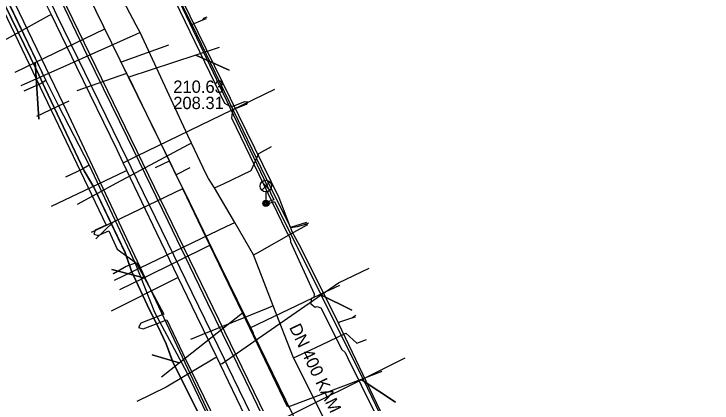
# Model space of a CAD drawing. Extents: x -595540 to -593988, y -1160850 to -1159202.
# Drawn here: x -595477.48 to -595432.31, y -1160125.79 to -1160100.59 of the extents above; entities that cross this region are included whole.
import ezdxf

# ---------------------------------------------------------------- set-up
doc = ezdxf.new("R2010")
doc.units = 0
for name, color, linetype in [('BKOM-ODVODNENI_trasa sítě', 7, 'Continuous'), ('BVK-JEDNOTNA_popisy', 7, 'Continuous'), ('BVK-JEDNOTNA_trasa sítě', 7, 'Continuous'), ('BVK-KANALIZACE_ vyřazená trasa sítě', 7, 'Continuous'), ('BVK-VODOVOD_trasa sítě', 7, 'Continuous'), ('BVK-VODOVOD_trasa zrušené sítě', 7, 'Continuous'), ('CETIN_kabel podzemní', 7, 'Continuous'), ('DESTOVA_trasa neprovozované sítě', 7, 'Continuous'), ('DSP-DESTOVA-BVK_trasa podzemní sítě', 7, 'Continuous'), ('DSP-JEDNOTNA-BVK_trasa sítě', 7, 'Continuous'), ('DSP-SDEL-VODAFONE_kabel', 7, 'Continuous'), ('EON-NN_kabel', 7, 'Continuous'), ('EON-SDEL_kabel', 7, 'Continuous'), ('INNOGY-STL_trasa sítě', 7, 'Continuous'), ('JEDNOTNA_trasa neprovozované sítě', 7, 'Continuous'), ('QUANTCOM_kabel', 7, 'Continuous'), ('TSB_kabel VO', 7, 'Continuous'), ('TSB_lampy VO', 7, 'Continuous')]:
    doc.layers.add(name, color=color, linetype=linetype)

msp = doc.modelspace()

# ---------------------------------------------------------------- linework, layer by layer
at = {"layer": 'BKOM-ODVODNENI_trasa sítě'}
for points in [[(-595467.47, -1160102.61), (-595470.533, -1160103.718)], [(-595473.38, -1160105.56), (-595470.186, -1160104.425)]]:
    msp.add_lwpolyline(points, dxfattribs=at)
at = {"layer": 'BVK-JEDNOTNA_popisy'}
msp.add_line((-595467.172, -1160105.829), (-595467.172, -1160105.829), dxfattribs=at)
at = {"layer": 'BVK-JEDNOTNA_trasa sítě'}
for points in [[(-595468.57, -1160107.72), (-595470.055, -1160104.692), (-595470.145, -1160104.509), (-595470.186, -1160104.425), (-595470.273, -1160104.248), (-595470.533, -1160103.718), (-595470.687, -1160103.404), (-595471.591, -1160101.561), (-595471.66, -1160101.42), (-595473.161, -1160098.361)], [(-595459.771, -1160126.025), (-595462.214, -1160120.942), (-595462.232, -1160120.906), (-595462.669, -1160119.995), (-595462.694, -1160119.943), (-595464.795, -1160115.573), (-595464.801, -1160115.561), (-595466.555, -1160111.911), (-595466.561, -1160111.9), (-595466.993, -1160111.001), (-595467.422, -1160110.108), (-595468.57, -1160107.72)]]:
    msp.add_lwpolyline(points, dxfattribs=at)
at = {"layer": 'BVK-KANALIZACE_ vyřazená trasa sítě'}
for points in [[(-595468.306, -1160108.288), (-595470.063, -1160104.695), (-595471.68, -1160101.389), (-595473.239, -1160098.2), (-595477.022, -1160090.465), (-595477.364, -1160089.764), (-595477.932, -1160088.603), (-595478.275, -1160087.902), (-595482.057, -1160080.167), (-595483.617, -1160076.978), (-595485.234, -1160073.672), (-595486.991, -1160070.079)], [(-595448.653, -1160148.681), (-595449.441, -1160147.062), (-595449.996, -1160145.92), (-595450.211, -1160145.48), (-595451.317, -1160143.205), (-595452.779, -1160140.201), (-595454.271, -1160137.135), (-595455.303, -1160135.013), (-595456.524, -1160132.504), (-595459.162, -1160127.082), (-595459.473, -1160126.443), (-595461.975, -1160121.3), (-595461.988, -1160121.273), (-595464.583, -1160115.941), (-595466.433, -1160112.137), (-595466.827, -1160111.328), (-595468.306, -1160108.288)]]:
    msp.add_lwpolyline(points, dxfattribs=at)
at = {"layer": 'BVK-VODOVOD_trasa sítě'}
for points in [[(-595432.35, -1160186.15), (-595436.14, -1160178.35), (-595438.77, -1160172.96), (-595441.39, -1160167.55), (-595443.98, -1160162.11), (-595446.63, -1160156.7), (-595447.49, -1160154.95), (-595449.25, -1160151.35), (-595451.92, -1160145.96), (-595454.59, -1160140.54), (-595457.24, -1160135.16), (-595459.89, -1160129.76), (-595462.5, -1160124.33), (-595464.94, -1160119.35), (-595467.51, -1160114.01), (-595470.12, -1160108.63), (-595472.74, -1160103.26), (-595475.36, -1160097.79)], [(-595461.97, -1160127.77), (-595463.05, -1160125.52), (-595464.13, -1160123.28), (-595464.35, -1160122.82), (-595465.64, -1160120.16), (-595466.85, -1160117.66), (-595468.24, -1160114.78), (-595470.18, -1160110.72), (-595470.42, -1160110.23), (-595470.81, -1160109.4), (-595473.4, -1160104.05), (-595475.06, -1160100.64), (-595475.35, -1160100.04)], [(-595475.06, -1160100.64), (-595475.2, -1160100.7), (-595478.31, -1160102.42), (-595479.901, -1160103.176)], [(-595470.42, -1160110.23), (-595470.28, -1160110.16), (-595469.55, -1160109.807), (-595460.59, -1160105.464)], [(-595470.18, -1160110.72), (-595470.31, -1160110.79), (-595475.076, -1160113.062)], [(-595464.13, -1160123.28), (-595464, -1160123.22), (-595463.287, -1160122.724), (-595456.48, -1160118.01), (-595454.496, -1160117.044)], [(-595466.85, -1160117.66), (-595466.98, -1160117.72), (-595471.18, -1160119.836)], [(-595464.35, -1160122.82), (-595464.49, -1160122.89), (-595467.62, -1160124.77), (-595469.524, -1160125.694)], [(-595461.97, -1160127.77), (-595461.83, -1160127.7), (-595461.067, -1160127.316), (-595452.158, -1160122.86)]]:
    msp.add_lwpolyline(points, dxfattribs=at)
at = {"layer": 'BVK-VODOVOD_trasa zrušené sítě'}
for points in [[(-595432.31, -1160186.156), (-595433.192, -1160184.263), (-595524.778, -1159995.735)], [(-595433.868, -1160186.917), (-595436.928, -1160178.378), (-595438.283, -1160175.587), (-595445.031, -1160161.702), (-595447.757, -1160156.094), (-595448.452, -1160154.647), (-595451.652, -1160148.101), (-595452.425, -1160146.503), (-595453.105, -1160145.087), (-595455.53, -1160140.098), (-595457.083, -1160136.904), (-595458.029, -1160134.953), (-595459.068, -1160132.82), (-595461.169, -1160128.488), (-595461.37, -1160128.082), (-595463.662, -1160123.371), (-595463.864, -1160122.947), (-595466.366, -1160117.8), (-595469.881, -1160110.569), (-595470.158, -1160110.002), (-595474.698, -1160100.674), (-595474.984, -1160100.071)]]:
    msp.add_lwpolyline(points, dxfattribs=at)
at = {"layer": 'CETIN_kabel podzemní'}
for points in [[(-595486.03, -1160082.06), (-595474.29, -1160106.41)], [(-595465.96, -1160101.28), (-595467.1, -1160098.96), (-595469.49, -1160094.09)], [(-595460.31, -1160112.5), (-595469.22, -1160094.29)], [(-595480.08, -1160095.17), (-595475.41, -1160104.91)], [(-595465.96, -1160101.28), (-595465.25, -1160100.98), (-595465.01, -1160100.88)], [(-595465.96, -1160101.28), (-595461.18, -1160111.2), (-595459.58, -1160114.43)], [(-595475.41, -1160104.91), (-595475.71, -1160105.1), (-595476.8, -1160105.58)], [(-595475.41, -1160104.91), (-595474.6, -1160106.55), (-595472.61, -1160110.39)], [(-595474.29, -1160106.41), (-595476.01, -1160107.23)], [(-595474.29, -1160106.41), (-595463.85, -1160128.63)], [(-595472.61, -1160110.39), (-595473.09, -1160110.66), (-595474.1, -1160111.14)], [(-595472.61, -1160110.39), (-595469.64, -1160116.74)], [(-595459.58, -1160114.43), (-595460.31, -1160112.5)], [(-595458.55, -1160114.09), (-595459.58, -1160114.43)], [(-595459.58, -1160114.43), (-595459.14, -1160114.35), (-595458.74, -1160114.24), (-595458.5, -1160114.18)], [(-595459.58, -1160114.43), (-595459.5, -1160114.68), (-595459.03, -1160115.54), (-595456.49, -1160120.62)], [(-595469.64, -1160116.74), (-595470.21, -1160116.94), (-595471.04, -1160117.43)], [(-595469.64, -1160116.74), (-595468.39, -1160119.9), (-595466.3, -1160123.81), (-595465.01, -1160126.47)], [(-595456.49, -1160120.62), (-595456.39, -1160120.53), (-595455.61, -1160120.28), (-595455.39, -1160120.21)], [(-595453.78, -1160126.28), (-595456.49, -1160120.62)]]:
    msp.add_lwpolyline(points, dxfattribs=at)
at = {"layer": 'DESTOVA_trasa neprovozované sítě'}
for p, q in [((-595467.47, -1160102.61), (-595470.533, -1160103.718)), ((-595463.546, -1160104.23), (-595465.72, -1160103.27)), ((-595475.871, -1160107.407), (-595476.1, -1160103.74)), ((-595473.38, -1160105.56), (-595470.186, -1160104.425)), ((-595472.177, -1160115.16), (-595471.03, -1160114.05)), ((-595471.155, -1160117.151), (-595469.07, -1160117.67)), ((-595455.617, -1160119.784), (-595457.66, -1160118.76)), ((-595468.537, -1160122.661), (-595466.79, -1160123.19)), ((-595452.796, -1160125.725), (-595455.02, -1160124.26))]:
    msp.add_line(p, q, dxfattribs=at)
at = {"layer": 'DSP-DESTOVA-BVK_trasa podzemní sítě'}
for points in [[(-595467.47, -1160102.61), (-595470.533, -1160103.718)], [(-595473.38, -1160105.56), (-595470.186, -1160104.425)]]:
    msp.add_lwpolyline(points, dxfattribs=at)
at = {"layer": 'DSP-JEDNOTNA-BVK_trasa sítě'}
for p, q in [((-595465.72, -1160103.27), (-595463.546, -1160104.23)), ((-595476.1, -1160103.74), (-595475.871, -1160107.407)), ((-595471.03, -1160114.05), (-595472.177, -1160115.16)), ((-595469.07, -1160117.67), (-595471.155, -1160117.151)), ((-595457.66, -1160118.76), (-595455.617, -1160119.784)), ((-595466.79, -1160123.19), (-595468.537, -1160122.661)), ((-595455.02, -1160124.26), (-595452.796, -1160125.725))]:
    msp.add_line(p, q, dxfattribs=at)
at = {"layer": 'DSP-SDEL-VODAFONE_kabel'}
for p, q in [((-595480.08, -1160095.17), (-595475.41, -1160104.91)), ((-595474.6, -1160106.55), (-595473.915, -1160106.222)), ((-595472.61, -1160110.39), (-595469.64, -1160116.74))]:
    msp.add_line(p, q, dxfattribs=at)
for points in [[(-595465.96, -1160101.28), (-595467.1, -1160098.96), (-595469.5, -1160094.07)], [(-595480.08, -1160095.17), (-595475.41, -1160104.91), (-595474.6, -1160106.55), (-595472.61, -1160110.39), (-595469.64, -1160116.74), (-595468.39, -1160119.9), (-595466.3, -1160123.81), (-595465.01, -1160126.47), (-595463.85, -1160128.63), (-595460.34, -1160136.27), (-595459.62, -1160137.84), (-595459.1, -1160139.01), (-595458.85, -1160139.52), (-595455.14, -1160146.96), (-595453.48, -1160150.5), (-595451.48, -1160154.73)], [(-595465.96, -1160101.28), (-595465.25, -1160100.98), (-595465.14, -1160100.85), (-595464.968, -1160100.772)], [(-595465.96, -1160101.28), (-595461.18, -1160111.2), (-595459.58, -1160114.43)], [(-595475.41, -1160104.91), (-595475.71, -1160105.1), (-595476.843, -1160105.6)], [(-595475.41, -1160104.91), (-595474.6, -1160106.55)], [(-595474.6, -1160106.55), (-595472.61, -1160110.39)], [(-595472.61, -1160110.39), (-595473.09, -1160110.66), (-595474.148, -1160111.162)], [(-595459.58, -1160114.43), (-595459.14, -1160114.35), (-595458.74, -1160114.24), (-595458.391, -1160114.127)], [(-595459.58, -1160114.43), (-595459.5, -1160114.68), (-595459.03, -1160115.54), (-595456.49, -1160120.62)], [(-595469.64, -1160116.74), (-595470.21, -1160116.94), (-595470.8, -1160117.29), (-595471.083, -1160117.421)], [(-595469.64, -1160116.74), (-595468.39, -1160119.9), (-595466.3, -1160123.81), (-595465.01, -1160126.47)], [(-595456.49, -1160120.62), (-595456.39, -1160120.53), (-595455.61, -1160120.28), (-595455.355, -1160120.106)], [(-595451.62, -1160130.85), (-595451.97, -1160130.07), (-595453.784, -1160126.278), (-595456.49, -1160120.62)]]:
    msp.add_lwpolyline(points, dxfattribs=at)
at = {"layer": 'EON-NN_kabel'}
for points in [[(-595467.4, -1160099.04), (-595463.86, -1160106.38), (-595463.55, -1160106.54), (-595463.34, -1160106.568), (-595463.138, -1160106.507), (-595462.536, -1160106.262), (-595462.34, -1160106.29), (-595462.457, -1160106.446), (-595463.062, -1160106.693), (-595463.273, -1160106.787), (-595463.364, -1160106.99), (-595463.4, -1160107.31), (-595459.86, -1160114.65), (-595459.608, -1160115.113), (-595459.591, -1160115.352), (-595458.053, -1160118.716), (-595458.081, -1160118.947), (-595458.247, -1160119.028), (-595458.27, -1160119.37), (-595457.993, -1160119.572), (-595457.867, -1160119.526), (-595457.632, -1160119.619), (-595456.269, -1160122.325), (-595456.056, -1160122.524), (-595455.9, -1160122.83), (-595454.13, -1160126.43)], [(-595478.408, -1160099.879), (-595471.516, -1160114.27), (-595472.216, -1160114.587), (-595472.32, -1160114.85), (-595472.038, -1160114.942), (-595471.348, -1160114.632), (-595470.8, -1160115.82), (-595469.55, -1160116.74), (-595467.775, -1160120.033), (-595469.275, -1160120.619), (-595469.42, -1160120.89), (-595469.129, -1160120.991), (-595467.594, -1160120.392), (-595466.39, -1160122.95), (-595464.37, -1160127.06)]]:
    msp.add_lwpolyline(points, dxfattribs=at)
at = {"layer": 'EON-SDEL_kabel'}
msp.add_lwpolyline([(-595452.88, -1160152.441), (-595453.77, -1160150.781), (-595454.38, -1160149.691), (-595456.78, -1160144.601), (-595457.28, -1160143.421), (-595461.3, -1160135.111), (-595461.88, -1160133.971), (-595464.32, -1160128.871), (-595464.86, -1160127.781), (-595467.19, -1160123.131), (-595467.64, -1160121.961), (-595468.14, -1160120.851), (-595468.71, -1160119.751), (-595469.88, -1160117.251), (-595470.28, -1160116.051), (-595472.3, -1160111.811), (-595472.93, -1160110.761), (-595475.46, -1160105.421), (-595475.99, -1160104.251), (-595480.15, -1160095.771)], dxfattribs=at)
at = {"layer": 'INNOGY-STL_trasa sítě'}
for points in [[(-595444.486, -1160153.243), (-595448.866, -1160144.284), (-595450.337, -1160141.275), (-595450.829, -1160140.269), (-595450.833, -1160140.261), (-595451.926, -1160138.025), (-595455.173, -1160131.383), (-595455.208, -1160131.311), (-595456.773, -1160128.109), (-595457.876, -1160125.853), (-595459.386, -1160122.864), (-595460.698, -1160119.493), (-595461.981, -1160116.194), (-595463.197, -1160114.101), (-595464.497, -1160111.863), (-595464.897, -1160111.253), (-595465.051, -1160110.963), (-595466, -1160108.957), (-595466.224, -1160108.474), (-595469.322, -1160101.794), (-595469.565, -1160101.329), (-595472.049, -1160096.584)], [(-595469.322, -1160101.794), (-595469.6, -1160101.918), (-595473.886, -1160103.836), (-595477.033, -1160105.245)], [(-595466, -1160108.957), (-595466.202, -1160109.065), (-595470.846, -1160111.558), (-595473.391, -1160112.924)], [(-595464.497, -1160111.863), (-595463.91, -1160111.583), (-595462.133, -1160110.734), (-595461.639, -1160109.637), (-595460.822, -1160109.177)], [(-595470.974, -1160117.834), (-595463.695, -1160114.34), (-595463.197, -1160114.101)], [(-595461.981, -1160116.194), (-595461.731, -1160116.055), (-595459.362, -1160114.732), (-595458.454, -1160114.225)], [(-595460.698, -1160119.493), (-595461.162, -1160119.682), (-595465.329, -1160121.378), (-595466.053, -1160121.672)], [(-595459.386, -1160122.864), (-595458.596, -1160122.491), (-595457.577, -1160122.011), (-595455.997, -1160121.266), (-595455.286, -1160121.909), (-595454.677, -1160121.665)]]:
    msp.add_lwpolyline(points, dxfattribs=at)
at = {"layer": 'JEDNOTNA_trasa neprovozované sítě'}
for p, q in [((-595468.323, -1160110.542), (-595467.422, -1160110.108)), ((-595466.092, -1160110.567), (-595466.993, -1160111.001))]:
    msp.add_line(p, q, dxfattribs=at)
for points in [[(-595477.39, -1160104.362), (-595476.1, -1160103.74), (-595471.591, -1160101.561)], [(-595464.193, -1160102.768), (-595465.72, -1160103.27), (-595470.055, -1160104.692)], [(-595472.452, -1160114.734), (-595471.03, -1160114.05), (-595466.561, -1160111.9)], [(-595470.623, -1160118.433), (-595469.07, -1160117.67), (-595464.795, -1160115.573)], [(-595456.419, -1160118.167), (-595457.66, -1160118.76), (-595462.214, -1160120.942)], [(-595467.939, -1160124.099), (-595466.79, -1160123.19), (-595462.694, -1160119.943)], [(-595453.682, -1160123.75), (-595455.02, -1160124.26), (-595459.753, -1160126.061)]]:
    msp.add_lwpolyline(points, dxfattribs=at)
at = {"layer": 'QUANTCOM_kabel'}
msp.add_lwpolyline([(-595480.15, -1160095.77), (-595475.99, -1160104.25), (-595475.46, -1160105.42), (-595472.93, -1160110.76), (-595472.3, -1160111.81), (-595470.28, -1160116.05), (-595469.88, -1160117.25), (-595468.71, -1160119.75), (-595468.14, -1160120.85), (-595467.64, -1160121.96), (-595467.19, -1160123.13), (-595464.86, -1160127.78), (-595464.32, -1160128.87), (-595461.88, -1160133.97), (-595461.3, -1160135.11), (-595457.28, -1160143.42), (-595456.78, -1160144.6), (-595454.38, -1160149.69), (-595453.77, -1160150.78), (-595452.88, -1160152.44)], dxfattribs=at)
at = {"layer": 'TSB_kabel VO'}
msp.add_lwpolyline([(-595466.77, -1160099.81), (-595460.666, -1160112.635), (-595461.144, -1160112.786), (-595461.18, -1160112.86), (-595461.108, -1160112.9), (-595460.613, -1160112.744), (-595454.6, -1160124.82), (-595448.37, -1160137.82), (-595448.95, -1160138.17), (-595449, -1160138.24)], dxfattribs=at)
at = {"layer": 'TSB_lampy VO'}
for p, q in [((-595461.445, -1160112), (-595460.915, -1160111.47)), ((-595461.445, -1160111.47), (-595460.915, -1160112)), ((-595461.445, -1160112), (-595460.915, -1160111.47)), ((-595461.445, -1160111.47), (-595460.915, -1160112)), ((-595461.18, -1160112.11), (-595461.18, -1160112.86)), ((-595461.18, -1160112.11), (-595461.18, -1160112.86))]:
    msp.add_line(p, q, dxfattribs=at)
for centre, radius in [((-595461.18, -1160111.735), 0.375), ((-595461.18, -1160111.735), 0.375), ((-595461.18, -1160112.86), 0.2), ((-595461.18, -1160112.86), 0.2), ((-595461.18, -1160112.86), 0.145), ((-595461.18, -1160112.86), 0.145), ((-595461.18, -1160112.86), 0.0876), ((-595461.18, -1160112.86), 0.0876)]:
    msp.add_circle(centre, radius, dxfattribs=at)

# ---------------------------------------------------------------- texts
at = {"layer": 'BVK-JEDNOTNA_popisy'}
for s, p in [('210.63', (-595467.172, -1160105.704)), ('208.31', (-595467.172, -1160106.754))]:
    msp.add_text(s, height=0.8, dxfattribs=at).set_placement(p)
msp.add_text('DN 400 KAM', height=0.8, rotation=295.6738, dxfattribs=at).set_placement((-595459.691, -1160120.886))

doc.saveas('drawing.dxf')
